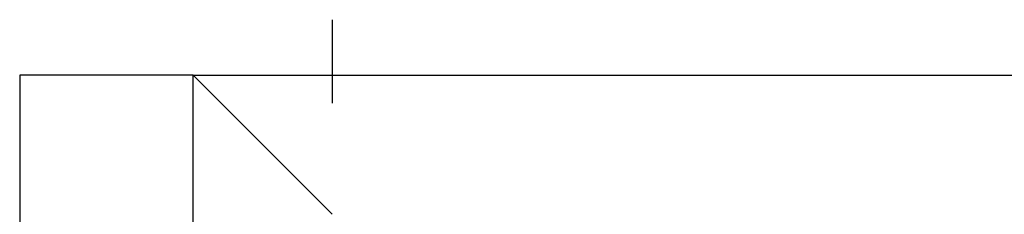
# Model space of a CAD drawing. Header units: millimetres. Extents: x 262469 to 275208, y -32539 to 9411.
# Tile 336 of 428: x 269057.98 to 269066.84, y -13218.67 to -13216.92. Entities that reach past the tile are written whole.
import ezdxf

# ---------------------------------------------------------------- set-up
doc = ezdxf.new("R2010")
doc.units = ezdxf.units.MM
doc.header["$LTSCALE"] = 100
doc.layers.add('$ IE_TELETECHNIKA', color=5, linetype='Continuous', lineweight=30)

msp = doc.modelspace()

# ---------------------------------------------------------------- linework, layer by layer
at = {"layer": '$ IE_TELETECHNIKA', "color": 7, "linetype": 'Continuous'}
for p, q in [((269060.7895, -13216.9213), (269060.7895, -13217.6713)), ((269059.5395, -13217.4213), (269057.977, -13217.4213)), ((269057.977, -13217.4213), (269057.977, -13220.5463)), ((269059.5395, -13217.4213), (269199.5395, -13217.4213)), ((269059.5395, -13217.4213), (269060.7895, -13218.6713)), ((269059.5395, -13218.9838), (269059.5395, -13217.4213))]:
    msp.add_line(p, q, dxfattribs=at)

doc.saveas('drawing.dxf')
